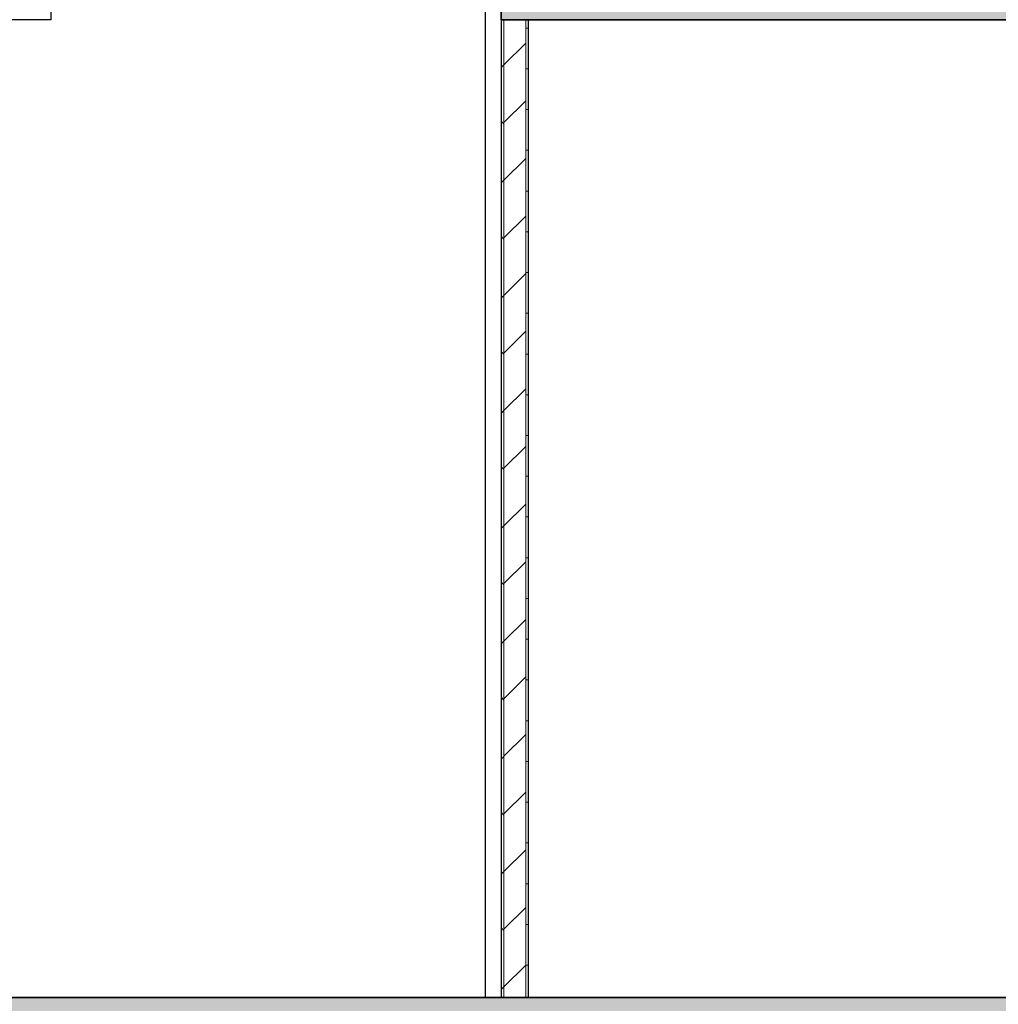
# Model space of a CAD drawing. Header units: inches. Extents: x 424 to 2043, y -237 to 445.
# Tile 656 of 656: x 850.79 to 854.39, y 220.67 to 224.3. Entities that reach past the tile are written whole.
import ezdxf

# ---------------------------------------------------------------- set-up
doc = ezdxf.new("R2010")
doc.units = ezdxf.units.IN
doc.header["$MEASUREMENT"] = 0
for name, color, linetype, lineweight in [('A-FLOR', 192, 'Continuous', 9), ('A-FLOR-PATT', 8, 'Continuous', 35), ('A-GENM', 13, 'Continuous', 9), ('A-WALL', 113, 'Continuous', 9), ('A-WALL-PATT', 111, 'Continuous', 25)]:
    doc.layers.add(name, color=color, linetype=linetype, lineweight=lineweight)

# ---------------------------------------------------------------- blocks, each defined once
blk = doc.blocks.new('Generic Models 11 - Generic Models 11-194301-Section 1')
at = {"layer": 'A-GENM', "lineweight": 25}
for p, q in [((-124.3825, 5.6), (-124.3825, 9.6)), ((-125.9826, 9.4), (-125.9826, 9.2)), ((-125.9826, 9.2), (-126.7826, 9.2)), ((-124.3825, 5.6), (-140.3831, 5.6))]:
    blk.add_line(p, q, dxfattribs=at)

msp = doc.modelspace()

# ---------------------------------------------------------------- hatches: boundary and pattern name
at = {"layer": 'A-FLOR-PATT', "lineweight": 9}
h = msp.add_hatch(dxfattribs=at)
h.set_pattern_fill('FP_1', color=256, style=0, pattern_type=2)
h.set_pattern_definition([(108.435, (853.84554, 227.41621), (-0.41678894, 0.83294356), [0.158, -1.159]), (139.399, (853.795544, 227.56621), (-2.49915805, 2.08284494), [0.077, -3.763]), (136.848, (854.153544, 227.616212), (-6.247659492, 5.831057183), [0.183, -8.952]), (109.983, (854.020544, 227.741212), (-1.24974819, 3.331484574), [0.098, -4.778]), (90, (853.98654, 227.4162), (-0.416, 0.417), [0.083, -0.333]), (118.443, (853.986544, 227.500212), (2.9159587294, -5.414786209), [0.227, -11.141]), (84.289, (853.878544, 227.69921), (-0.416051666, -3.74820264), [0.084, -4.102]), (129.806, (853.886544, 227.78321), (1.66603147, -2.08199523), [0.065, -3.188])])
h.paths.add_polyline_path([(857.2188, 224.2972), (857.2188, 224.3472), (852.5624, 224.3472), (852.5624, 224.2972), (856.7689, 224.2972)], flags=0)
h.paths.add_polyline_path([(826.6683, 224.2972), (828.6793, 224.2972), (828.6793, 224.3472), (826.6683, 224.3472)], flags=0)
h = msp.add_hatch(dxfattribs=at)
h.set_pattern_fill('FP_2', color=256, style=0, pattern_type=2)
h.set_pattern_definition([(0, (853.73654, 227.41621), (0.406, 0.102), [0.034, -0.271, 0.034, -0.271, -1.626]), (0, (853.73654, 227.41621), (0.406, 0.102), [-0.61, 0.034, -0.576, 0.034, -0.271, -0.711]), (0, (853.73654, 227.41621), (0.406, 0.102), [-1.524, 0.034, -0.17, 0.034, -0.474]), (120, (853.88954, 227.46721), (-0.2913346, 0.3006063), [0.034, -0.271, 0.034, -0.271, -1.626]), (120, (853.88954, 227.46721), (-0.2913346, 0.3006063), [-0.61, 0.034, -0.576, 0.034, -0.271, -0.711]), (120, (853.88954, 227.46721), (-0.2913346, 0.3006063), [-1.524, 0.034, -0.17, 0.034, -0.474]), (240, (853.94054, 227.67021), (-0.1146654, -0.4026063), [0.034, -0.271, 0.034, -0.271, -1.626]), (240, (853.94054, 227.67021), (-0.1146654, -0.4026063), [-0.61, 0.034, -0.576, 0.034, -0.271, -0.711]), (240, (853.94054, 227.67021), (-0.1146654, -0.4026063), [-1.524, 0.034, -0.17, 0.034, -0.474])])
h.paths.add_polyline_path([(847.6366, 220.6472), (857.2188, 220.6472), (857.2188, 220.6972), (827.5713, 220.6972), (827.5713, 220.6472), (847.0658, 220.6472)], flags=0)
at = {"layer": 'A-WALL-PATT', "lineweight": 9}
h = msp.add_hatch(dxfattribs=at)
h.set_pattern_fill('FP_7', color=256, style=0, pattern_type=2)
h.set_pattern_definition([(45, (853.73654, 227.4162), (-0.212132, 0.212132), []), (135, (853.73654, 227.4162), (-0.212132, -0.212132), [])])
h.paths.add_polyline_path([(852.5724, 220.6972), (852.5724, 224.2972), (852.5624, 224.2972), (852.5624, 220.6972)], flags=0)
h = msp.add_hatch(dxfattribs=at)
h.set_pattern_fill('FP_6', color=256, style=0, pattern_type=2)
h.set_pattern_definition([(45, (853.73654, 227.41621), (-0.106066, 0.106066), [])])
h.paths.add_polyline_path([(852.6524, 220.6972), (852.6524, 224.2972), (852.5724, 224.2972), (852.5724, 220.6972)], flags=0)
h = msp.add_hatch(dxfattribs=at)
h.set_pattern_fill('FP_5', color=256, style=0, pattern_type=2)
h.set_pattern_definition([(0, (853.73654, 227.41621), (0, 0.15), []), (90, (853.73654, 227.41621), (-0.15, 9e-18), [])])
h.paths.add_polyline_path([(852.6624, 220.6972), (852.6624, 224.2972), (852.6524, 224.2972), (852.6524, 220.6972)], flags=0)

# ---------------------------------------------------------------- linework, layer by layer
at = {"layer": 'A-FLOR', "lineweight": 35}
for p, q in [((852.5624, 224.2972), (852.5624, 224.6972)), ((852.5624, 224.2972), (857.2188, 224.2972)), ((827.5713, 220.6972), (857.2188, 220.6972))]:
    msp.add_line(p, q, dxfattribs=at)
at = {"layer": 'A-WALL', "lineweight": 25}
for p, q in [((852.5624, 224.2972), (852.5624, 220.6972)), ((852.6624, 220.6972), (852.6624, 224.2972))]:
    msp.add_line(p, q, dxfattribs=at)
at = {"layer": 'A-WALL'}
for p, q in [((852.5724, 220.6972), (852.5724, 224.2972)), ((852.6524, 220.6972), (852.6524, 224.2972))]:
    msp.add_line(p, q, dxfattribs=at)

# ---------------------------------------------------------------- block references
at = {"layer": 'A-GENM', "lineweight": 25}
msp.add_blockref('Generic Models 11 - Generic Models 11-194301-Section 1', (976.8865, 215.0972), dxfattribs=at)

doc.saveas('drawing.dxf')
